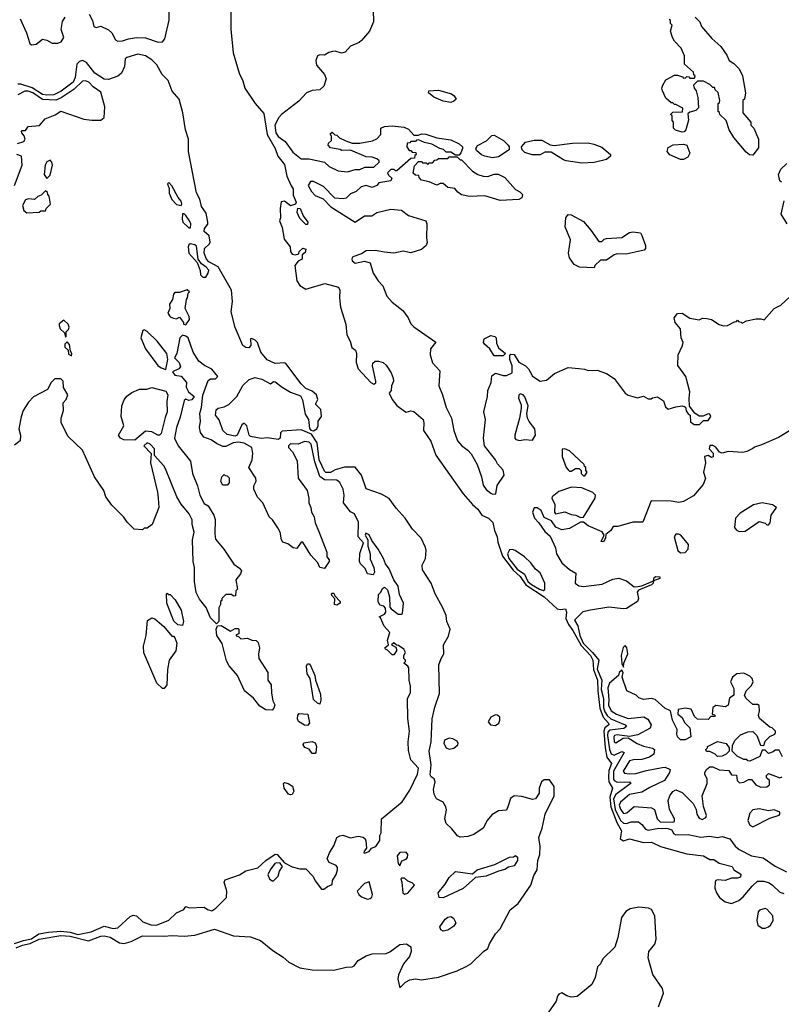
# Model space of a CAD drawing. Extents: x 2380107 to 2585170, y 384273 to 546161.
# Tile 283 of 331: x 2541948 to 2546889, y 471372 to 477760. Entities that reach past the tile are written whole.
import ezdxf

# ---------------------------------------------------------------- set-up
doc = ezdxf.new("R2010")
doc.units = 0

msp = doc.modelspace()

# ---------------------------------------------------------------- linework, layer by layer
at = {"layer": '0CON05XD'}
for points in [[(2543315.6, 477975), (2543318.4, 477698.4), (2543333.1, 477545), (2543371.9, 477411.9), (2543395, 477361.9), (2543407.9, 477315), (2543475, 477215.7), (2543531.9, 477151.9), (2543554.4, 477015), (2543604.5, 476925), (2543622.9, 476875), (2543665, 476820), (2543681.2, 476745), (2543708.3, 476681.7), (2543721.7, 476661.7), (2543721.7, 476621.7), (2543742.5, 476575), (2543736.7, 476563.3), (2543705, 476552.5), (2543665, 476582.5), (2543645, 476577.5), (2543636.7, 476535), (2543640, 476475), (2543634, 476455), (2543651.2, 476411.2), (2543663.3, 476335), (2543703.3, 476285), (2543704, 476255), (2543715, 476237.5), (2543736.7, 476233.3), (2543758.3, 476241.7), (2543760, 476255), (2543785, 476277.5), (2543805, 476270), (2543800.7, 476249.3), (2543780, 476235), (2543780, 476205), (2543755, 476192.5), (2543732.9, 476165), (2543745.4, 476065), (2543765, 476035.6), (2543805, 476012), (2543927.7, 476047.7), (2544015.8, 476025), (2544024.2, 476005), (2544022.5, 475955), (2544030, 475895), (2544064.3, 475784.3), (2544070.6, 475715), (2544092.9, 475675), (2544102, 475632), (2544127.5, 475615), (2544132.5, 475595), (2544130, 475535), (2544144.2, 475495), (2544225, 475405.8), (2544245, 475396), (2544257.3, 475402.7), (2544259.2, 475415), (2544236.2, 475515), (2544238.8, 475531.2), (2544255, 475543.3), (2544275, 475544), (2544306.2, 475535), (2544325, 475518), (2544358, 475468), (2544371.1, 475435), (2544372.5, 475415), (2544360, 475385), (2544358.8, 475355), (2544344.2, 475335.8), (2544364.6, 475295), (2544395, 475256.5), (2544445, 475220), (2544455.8, 475214.2), (2544485, 475222), (2544505, 475218), (2544565, 475166.7), (2544570.8, 475145), (2544567.1, 475095), (2544614.7, 475024.7), (2544647.8, 474935), (2544825, 474683.2), (2544885, 474613.6), (2544919.4, 474585), (2544945, 474546), (2544988.8, 474525), (2545018, 474498), (2545027.8, 474445), (2545045.3, 474405.2), (2545049.2, 474369.2), (2545079.8, 474279.8), (2545149, 474189), (2545195, 474147), (2545232.5, 474092.5), (2545351.1, 474015), (2545435, 473937.3), (2545455, 473933.5), (2545488.3, 473938.3), (2545494.7, 473915), (2545491.9, 473875), (2545508, 473835), (2545537.3, 473797.3), (2545589.7, 473699.7), (2545651.9, 473635), (2545666.4, 473605), (2545670.6, 473545), (2545696, 473475), (2545698.2, 473405), (2545712.4, 473292.4), (2545734, 473234), (2545768.2, 473195), (2545770, 473185), (2545744.6, 473165.4), (2545736.5, 473145), (2545746.4, 473035), (2545757.8, 472975), (2545787.5, 472935), (2545770.4, 472889.6), (2545766.7, 472845), (2545769.8, 472815), (2545794.7, 472775), (2545777.2, 472715), (2545782.8, 472652.8), (2545821.1, 472551.1), (2545853.1, 472496.9), (2545843.3, 472445), (2545865, 472432), (2545905, 472445.4), (2545995, 472422.3), (2546046.7, 472425), (2546105, 472395.8), (2546275, 472348), (2546385, 472336.2), (2546425, 472312.5), (2546451.7, 472311.7), (2546486.7, 472286.7), (2546570, 472265), (2546580, 472245), (2546626.1, 472216.1), (2546623, 472197), (2546605, 472190), (2546565, 472191.2), (2546525, 472176), (2546475, 472180), (2546464, 472176), (2546460, 472165), (2546457.5, 472125), (2546469.2, 472095), (2546487.5, 472065), (2546525, 472037.5), (2546565, 472026), (2546612.5, 472045), (2546641.7, 472068.3), (2546700.7, 472139.3), (2546735, 472170), (2546775, 472170), (2546809.6, 472159.5), (2546832.5, 472145), (2546879.3, 472099.3), (2546905, 472090)], [(2542398.5, 477795), (2542420.8, 477755), (2542430, 477715), (2542445, 477709.2), (2542475, 477717.8), (2542525, 477694), (2542545.2, 477675.2), (2542570, 477630), (2542585, 477620.5), (2542615, 477621.4), (2542654, 477636), (2542705, 477644.8), (2542765, 477642.8), (2542845.3, 477614.7), (2542875, 477615.4), (2542888.6, 477635), (2542916.8, 477756.8), (2542917.8, 477832.2)], [(2544241.7, 477821.7), (2544242.5, 477745), (2544218, 477685), (2544165.4, 477624.6), (2544149.3, 477610.7), (2544095, 477588.1), (2544060.4, 477549.6), (2544035, 477542.7), (2543995, 477554.5), (2543976.4, 477553.6), (2543952.8, 477547.2), (2543925, 477530), (2543895, 477530.8), (2543880, 477525), (2543870, 477495), (2543874, 477465), (2543924.3, 477405), (2543935.5, 477375.5), (2543921.1, 477328.9), (2543895.3, 477304.7), (2543845, 477300.8), (2543809.2, 477285), (2543758.7, 477231.3), (2543646.3, 477143.7), (2543630, 477125), (2543603.1, 477075), (2543610, 477025), (2543625, 477001.2), (2543670.2, 476970.2), (2543720.4, 476900.4), (2543775, 476856), (2543825, 476856), (2543925.8, 476835.8), (2543955, 476806.7), (2544015, 476780), (2544075, 476773.3), (2544125, 476786.7), (2544155, 476786.7), (2544187, 476803), (2544245, 476803.3), (2544280, 476835), (2544280, 476845), (2544265, 476857.5), (2544235, 476867.5), (2544195, 476870), (2544095, 476912.5), (2544035, 476910), (2544027, 476917), (2543965, 476927.5), (2543950, 476945), (2543951.7, 476958.3), (2543970, 476975), (2543970, 477005), (2543961.7, 477018.3), (2543975, 477030), (2543991.7, 477011.7), (2544005, 477010), (2544023, 476993), (2544063, 476973), (2544105, 476957.5), (2544155, 476957.5), (2544237, 476973), (2544265, 476987.5), (2544290, 477015), (2544290, 477055), (2544315, 477067.5), (2544365, 477070), (2544443, 477063), (2544469.3, 477049.3), (2544505, 477010), (2544535, 477010), (2544555, 477020), (2544583, 477017), (2544653.6, 476993.6), (2544745, 476980), (2544800, 476955), (2544820, 476935), (2544820, 476925), (2544810, 476895), (2544798.3, 476881.7), (2544775, 476880), (2544745, 476900), (2544715, 476900), (2544697, 476917), (2544673, 476923), (2544621.7, 476951.7), (2544575, 476962.5), (2544535, 476980), (2544521.7, 476978.3), (2544515, 476970), (2544485, 476970), (2544478.3, 476961.7), (2544461.7, 476958.3), (2544460, 476935), (2544475, 476910), (2544485, 476910), (2544495, 476900), (2544518.3, 476898.3), (2544520, 476885), (2544511.7, 476878.3), (2544508.3, 476861.7), (2544485, 476860), (2544395, 476780), (2544385, 476780), (2544377, 476787), (2544355, 476787.5), (2544333, 476767), (2544340.7, 476750.7), (2544361.7, 476731.7), (2544355.9, 476714.1), (2544278.3, 476701.7), (2544265.8, 476684.2), (2544235, 476672), (2544195, 476683.3), (2544164.1, 476675.9), (2544130, 476645), (2544095, 476628.8), (2544065, 476602), (2544046.4, 476596.4), (2543991.7, 476601.7), (2543918.3, 476678.3), (2543855, 476710), (2543835, 476710), (2543820, 476685), (2543840, 476645), (2543865, 476618), (2543917.1, 476597.1), (2543966.2, 476545), (2544125, 476446.7), (2544185, 476487.5), (2544232.3, 476487.7), (2544265, 476508.8), (2544355, 476531.2), (2544423.9, 476523.9), (2544469.7, 476489.7), (2544582.5, 476455), (2544590, 476435), (2544586, 476345), (2544592, 476315), (2544584, 476295), (2544555, 476269.2), (2544485, 476246.2), (2544435, 476257.5), (2544375, 476246), (2544315, 476252), (2544255, 476262.5), (2544195, 476260), (2544165, 476240), (2544109.3, 476220.7), (2544102.3, 476207.7), (2544104.2, 476195), (2544125, 476179.2), (2544185, 476193.8), (2544221.7, 476181.7), (2544241.9, 476115), (2544272.5, 476065), (2544302.7, 476032.7), (2544329.2, 475965), (2544365, 475927.5), (2544433.2, 475873.2), (2544468, 475825), (2544485, 475787.5), (2544505, 475766.7), (2544647.5, 475667.5), (2544613.8, 475625), (2544610.6, 475585), (2544625, 475534), (2544672.7, 475482.7), (2544666.7, 475385), (2544691.5, 475325), (2544713.6, 475243.6), (2544749.4, 475175), (2544764.4, 475094.4), (2544788.3, 475028.3), (2544815.6, 474995.6), (2544856.2, 474966.2), (2544877, 474943)], [(2541950, 477765), (2541992.9, 477675), (2542013.1, 477605), (2542025, 477597.5), (2542055, 477601.2), (2542095, 477632.5), (2542125, 477626.2), (2542158.3, 477608.3), (2542195, 477607.7), (2542217.1, 477615), (2542234.2, 477645), (2542218, 477695), (2542225, 477747.5), (2542243.3, 477775)], [(2546705, 476880), (2546683, 476883), (2546660.7, 476900.7), (2546580, 476995), (2546550, 477045), (2546530, 477105), (2546490, 477145), (2546488.3, 477158.3), (2546480, 477165), (2546480, 477215), (2546488.3, 477221.7), (2546490, 477235), (2546478.3, 477288.3), (2546460, 477305), (2546455, 477320), (2546445, 477320), (2546425, 477340), (2546385, 477360), (2546345, 477360), (2546320, 477335), (2546322.5, 477315), (2546337, 477297), (2546347.5, 477255), (2546351.7, 477188.3), (2546335, 477170), (2546295, 477160), (2546281.7, 477148.3), (2546287, 477107), (2546270, 477045), (2546258.3, 477031.7), (2546245, 477030), (2546203, 477043), (2546190, 477055), (2546190, 477095), (2546180, 477105), (2546180, 477135), (2546170, 477145), (2546185, 477160), (2546248.3, 477161.7), (2546250, 477185), (2546205, 477210), (2546195, 477210), (2546185, 477220), (2546175, 477220), (2546140.7, 477250.7), (2546117, 477297), (2546113.3, 477315), (2546120, 477335), (2546140.7, 477369.3), (2546195, 477400), (2546215, 477400), (2546248.3, 477388.3), (2546255, 477380), (2546268.3, 477381.7), (2546275, 477390), (2546288.3, 477388.3), (2546295, 477380), (2546325, 477380), (2546330, 477395), (2546321.7, 477401.7), (2546318.3, 477418.3), (2546261.7, 477471.7), (2546260, 477525), (2546240, 477575), (2546195, 477620), (2546182.5, 477645), (2546170, 477685), (2546180, 477725), (2546170, 477735), (2546170, 477755), (2546161.7, 477761.7)], [(2546330, 477775), (2546360, 477745), (2546370, 477715), (2546437, 477637), (2546497.5, 477585), (2546535, 477530), (2546550, 477495), (2546580, 477475), (2546615, 477440), (2546637.5, 477395), (2546657.5, 477285), (2546650, 477245), (2546640, 477235), (2546640, 477155), (2546690, 477095), (2546690, 477075), (2546710, 477055), (2546740, 476985), (2546741.7, 476928.3), (2546705, 476880)], [(2545113.8, 472653.8), (2545105, 472632.5), (2545055, 472627.1), (2545009.8, 472600.2), (2544981.4, 472565), (2544954.4, 472515.6), (2544895, 472474.2), (2544855, 472460.8), (2544805, 472456.7), (2544787.5, 472465), (2544751.2, 472511.2), (2544714.2, 472545), (2544705.7, 472575), (2544716.8, 472633.2), (2544713.2, 472653.2), (2544695, 472683.3), (2544651.2, 472705), (2544636.2, 472735), (2544632, 472765), (2544644.2, 472815), (2544635.8, 472835), (2544617, 472847), (2544611.1, 472861.1), (2544617.5, 472925), (2544604.4, 473015), (2544618, 473075), (2544624.5, 473225), (2544640.2, 473299.8), (2544670.6, 473389.4), (2544668.1, 473575), (2544681.4, 473615), (2544700, 473645), (2544698, 473705), (2544729.4, 473760.6), (2544740, 473805), (2544718, 473855), (2544714, 473895), (2544694, 473945), (2544644, 474034), (2544617.7, 474105), (2544561.1, 474191.1), (2544559.1, 474220.9), (2544581.4, 474265), (2544585.4, 474315), (2544581.5, 474335), (2544551.9, 474395), (2544495.6, 474455), (2544449.2, 474525), (2544390.4, 474590.4), (2544345, 474654.2), (2544295, 474682.5), (2544195, 474716.7), (2544164.3, 474805), (2544125, 474856), (2544055, 474856), (2543995, 474839.7), (2543965, 474821.2), (2543935, 474822.3), (2543925, 474830), (2543890.3, 474905), (2543876.7, 475015), (2543840.5, 475070.5), (2543775, 475099.2), (2543650, 475090), (2543640.9, 475079.1), (2543637.3, 475045), (2543625, 475036.5), (2543555, 475047.8), (2543515, 475041.7), (2543445, 475054.6), (2543436.9, 475065), (2543420.8, 475125), (2543405, 475141.2), (2543388.3, 475131.7), (2543358.6, 475065), (2543345, 475058.1), (2543295, 475068), (2543266, 475095), (2543242.7, 475162.7), (2543217.5, 475195), (2543221.7, 475228.3), (2543235, 475240), (2543275, 475247.5), (2543305, 475263.3), (2543356.2, 475315), (2543395, 475387.5), (2543436.7, 475425), (2543475, 475438.9), (2543518.3, 475428.3), (2543575, 475397.5), (2543595, 475412.5), (2543605, 475410), (2543650, 475375), (2543704.1, 475344.1), (2543769.7, 475319.7), (2543782.7, 475292.7), (2543800, 475200), (2543822.5, 475165), (2543827.6, 475107.6), (2543836.8, 475096.8), (2543853.1, 475093.1), (2543875.3, 475104.7), (2543884.4, 475125), (2543883.3, 475155), (2543906.9, 475185), (2543901.2, 475231.2), (2543867.5, 475265), (2543882.5, 475295), (2543872.5, 475325), (2543845, 475350), (2543805, 475367.5), (2543775, 475397.5), (2543675, 475528.6), (2543665, 475534.2), (2543605, 475530), (2543553.7, 475553.7), (2543512.7, 475602.7), (2543490.3, 475665), (2543475, 475680.4), (2543455, 475690.6), (2543445, 475688.8), (2543447.9, 475645), (2543435, 475630.7), (2543415, 475632.7), (2543394.7, 475645), (2543345, 475763.8), (2543320.8, 475865), (2543329.6, 475930.4), (2543321.5, 476005), (2543235, 476157.3), (2543175, 476188.7), (2543159.6, 476205), (2543144.3, 476245), (2543146.7, 476275), (2543178.9, 476305), (2543183.2, 476316.8), (2543177.9, 476357.9), (2543144.6, 476385), (2543146.9, 476405), (2543167.8, 476432.2), (2543169.4, 476445), (2543158.2, 476505), (2543127.9, 476547.9), (2543116.2, 476595), (2543095.3, 476635.3), (2543042.3, 476905), (2543042.3, 476985), (2543024.4, 477045), (2543007.4, 477155), (2542981.5, 477245), (2542937.5, 477295), (2542911.8, 477365), (2542871.5, 477405), (2542837.4, 477467.4), (2542805, 477499.4), (2542765, 477524.7), (2542715, 477535.8), (2542643.5, 477515), (2542633.1, 477505), (2542627.5, 477455), (2542608.2, 477411.9), (2542585, 477393.1), (2542525, 477372.3), (2542495, 477374.6), (2542435, 477413.1), (2542381.2, 477481.2), (2542354.7, 477494.7), (2542335, 477489.1), (2542319.1, 477470.9), (2542307.7, 477385), (2542294.8, 477355), (2542216.8, 477295), (2542168.5, 477271.5), (2542125, 477269.3), (2542096.4, 477275), (2542028.1, 477318.1), (2541955, 477341.6), (2541935, 477340.6)], [(2541933.6, 476956.4), (2541975, 476970), (2541982.5, 476985), (2541977, 477007), (2541962.5, 477025), (2541960, 477035), (2541965, 477040), (2541985, 477040), (2542003, 477067), (2542075.9, 477074.1), (2542113.9, 477116.1), (2542177.7, 477142.3), (2542215, 477166.7), (2542365, 477113.8), (2542415, 477106.7), (2542475, 477107.5), (2542496.2, 477125), (2542501.4, 477195), (2542475, 477290), (2542423.6, 477323.6), (2542396.7, 477355), (2542375, 477362.5), (2542355, 477360), (2542301.9, 477308.1), (2542218.1, 477251.9), (2542181.5, 477238.5), (2542095, 477242.7), (2542032.5, 477285), (2542003.6, 477296.4), (2541982, 477295), (2541935, 477271.5)], [(2544745, 477223.3), (2544695, 477230), (2544635, 477257.5), (2544600, 477285), (2544601.7, 477298.3), (2544665, 477302.5), (2544748.3, 477278.3), (2544766.4, 477266.4), (2544780, 477245), (2544765, 477230), (2544745, 477223.3)], [(2545015, 476863.3), (2544965, 476873.3), (2544943.9, 476883.9), (2544910.7, 476910.7), (2544907.5, 476925), (2544917, 476943), (2544976.1, 476973.9), (2545011.7, 477008.3), (2545025, 477010), (2545087.5, 476975), (2545116.1, 476946.1), (2545122.5, 476935), (2545122.5, 476915), (2545055, 476870), (2545015, 476863.3)], [(2545595, 476828.8), (2545493.9, 476843.9), (2545475, 476850), (2545395, 476900), (2545355, 476900), (2545325, 476882.5), (2545273.6, 476883.6), (2545225, 476897.5), (2545207.5, 476915), (2545202.5, 476935), (2545230, 476965), (2545285, 476977.5), (2545335, 476977.5), (2545388.3, 476948.3), (2545415, 476942.5), (2545535, 476958.8), (2545635, 476960), (2545673, 476953), (2545725, 476932.5), (2545780, 476885), (2545780, 476875), (2545755, 476852.5), (2545675, 476833.3), (2545595, 476828.8)], [(2546255, 476852.5), (2546235, 476852.5), (2546165, 476882.5), (2546147.5, 476905), (2546155, 476930), (2546187, 476947), (2546255, 476952.5), (2546276.4, 476946.4), (2546296.4, 476893.6), (2546283, 476867), (2546255, 476852.5)], [(2541913.8, 476685), (2541963.3, 476815), (2541960, 476875), (2541930, 476885)], [(2542125, 476730), (2542145, 476750), (2542160, 476815), (2542157.5, 476835), (2542145, 476847.5), (2542125, 476837.5), (2542113.8, 476815), (2542107.5, 476755), (2542125, 476730)], [(2545065, 476587.5), (2544965, 476616), (2544865, 476612.5), (2544814.2, 476624.2), (2544790.4, 476640.5), (2544770, 476665), (2544725, 476670), (2544696, 476696), (2544675, 476696.7), (2544655, 476686.7), (2544605, 476708.8), (2544555, 476717.5), (2544540, 476735), (2544538.3, 476748.3), (2544515, 476750), (2544500, 476765), (2544508.3, 476811.7), (2544535, 476840), (2544555, 476840), (2544561.7, 476831.7), (2544585, 476830), (2544595, 476820), (2544605, 476830), (2544625, 476830), (2544641.7, 476848.3), (2544655, 476850), (2544665, 476860), (2544725, 476860), (2544735, 476870), (2544785, 476870), (2544805, 476850), (2544815, 476850), (2544885, 476777.5), (2544920, 476755), (2544953.9, 476743.9), (2544985, 476742.5), (2545025, 476757.5), (2545053, 476757), (2545096.1, 476736.1), (2545165, 476657.5), (2545193, 476643), (2545210, 476625), (2545206.4, 476603.6), (2545185, 476593.8), (2545065, 476587.5)], [(2546890, 476705), (2546880, 476715), (2546870, 476755), (2546885, 476790), (2546923.6, 476826.4)], [(2542995, 476553.3), (2543000, 476565), (2542995, 476582.5), (2542975.7, 476605.7), (2542935, 476682.5), (2542915, 476702.5), (2542907.5, 476695), (2542917.5, 476665), (2542916.7, 476635), (2542935, 476592.5), (2542965, 476560), (2542995, 476553.3)], [(2541995, 476507.5), (2542075, 476510), (2542085, 476520), (2542115, 476520), (2542120, 476535), (2542147, 476563), (2542140, 476615), (2542130, 476625), (2542128.3, 476638.3), (2542115, 476650), (2542088.3, 476621.7), (2542065, 476612.5), (2542045, 476592.5), (2542005, 476597.5), (2541985, 476590), (2541966.7, 476555), (2541975, 476522.5), (2541995, 476507.5)], [(2546926.1, 476436.1), (2546887, 476497), (2546906.4, 476583.6)], [(2543815, 476430), (2543805, 476430), (2543765, 476470), (2543748.3, 476508.3), (2543753, 476537), (2543767.5, 476535), (2543786.4, 476486.4), (2543817.5, 476445), (2543815, 476430)], [(2543055, 476410), (2543058.8, 476435), (2543050, 476455), (2543025, 476490), (2543015, 476500), (2543005, 476500), (2543001.2, 476465), (2543006.4, 476446.4), (2543045, 476410), (2543055, 476410)], [(2545675, 476150), (2545580, 476155), (2545545, 476172.5), (2545513.8, 476215), (2545508.8, 476245), (2545520.7, 476330.7), (2545486.4, 476416.4), (2545490, 476475), (2545505, 476496.7), (2545525, 476493.3), (2545605, 476450), (2545652.5, 476395), (2545705, 476320), (2545725, 476320), (2545740, 476335), (2545755, 476340), (2545855, 476347.5), (2545905, 476380), (2545925, 476383.3), (2545975, 476376.7), (2545985, 476360), (2546007.5, 476295), (2546007.5, 476275), (2546000, 476265), (2545881.7, 476238.3), (2545825, 476240), (2545805, 476233.3), (2545755, 476200), (2545715, 476200), (2545680, 476165), (2545675, 476150)], [(2543155, 476090), (2543171.2, 476115), (2543174, 476135), (2543157.8, 476155), (2543126.5, 476176.5), (2543105.7, 476205.7), (2543095, 476290.8), (2543085, 476300), (2543054.2, 476305.8), (2543045, 476300), (2543040, 476285), (2543045.8, 476245.8), (2543100, 476185), (2543118.3, 476131.7), (2543120, 476105), (2543135, 476090), (2543155, 476090)], [(2543025, 475780), (2543050, 475815), (2543047.5, 475835), (2543022.5, 475885), (2543030, 475945), (2543037.5, 475955), (2543040, 475985), (2543050, 475995), (2543035, 476007.5), (2542985, 475990), (2542955, 475990), (2542945, 475980), (2542940, 475945), (2542920, 475915), (2542922.5, 475885), (2542910, 475855), (2542925, 475832.5), (2542945, 475822.5), (2542965, 475820), (2542985, 475830), (2543010, 475795), (2543010, 475785), (2543025, 475780)], [(2544877, 474943), (2544915.7, 474875), (2544943.5, 474795), (2544955, 474740), (2544975, 474711.4), (2545005, 474687.5), (2545018, 474682), (2545035.8, 474684.2), (2545045, 474737.5), (2545090, 474805), (2545085, 474836.7), (2545048.1, 474878.1), (2545034, 474905), (2544964.2, 474994.2), (2544956.2, 475045), (2544969.2, 475165), (2544960, 475215), (2544982.9, 475315), (2544986, 475355), (2545006.2, 475405), (2545011.7, 475448.3), (2545035, 475466.7), (2545085, 475451.2), (2545105, 475451.2), (2545141.7, 475468.3), (2545143.3, 475515), (2545127.5, 475555), (2545128.3, 475581.7), (2545135, 475590), (2545155, 475587.5), (2545185, 475537.5), (2545230, 475515), (2545248.8, 475495), (2545275, 475446.7), (2545325, 475413.8), (2545365, 475422), (2545417.5, 475465), (2545505, 475502.5), (2545575, 475496.7), (2545613, 475493), (2545635, 475483.3), (2545695, 475486.2), (2545753.8, 475463.8), (2545805, 475432.5), (2545876.1, 475336.1), (2545895, 475323.3), (2545955, 475306.7), (2545995, 475316.7), (2546025, 475300), (2546045, 475300), (2546053, 475307), (2546085, 475312.5), (2546125, 475287.5), (2546137.5, 475247.5), (2546155, 475232.5), (2546205, 475248.8), (2546245, 475253.8), (2546260, 475250), (2546267.5, 475245), (2546272.3, 475222.3), (2546285, 475202.5), (2546297.5, 475195), (2546300.7, 475150.7), (2546323, 475133), (2546357, 475133), (2546385, 475160), (2546415, 475160), (2546432.5, 475185), (2546425, 475200), (2546415, 475202.5), (2546381.7, 475188.3), (2546355, 475187.5), (2546327, 475207), (2546293, 475253), (2546290, 475305), (2546295.9, 475345.9), (2546268.8, 475445), (2546217, 475517), (2546218.8, 475585), (2546248.8, 475645), (2546251.2, 475665), (2546240, 475695), (2546233.9, 475753.9), (2546200, 475795), (2546194.1, 475825.9), (2546215, 475852.5), (2546245, 475856.7), (2546295, 475823.3), (2546355, 475812.5), (2546377, 475823), (2546405, 475821.2), (2546435, 475813.8), (2546485, 475782.5), (2546515, 475772.5), (2546540, 475775), (2546585, 475800), (2546598.3, 475801.7), (2546605, 475810), (2546611.7, 475801.7), (2546628.3, 475798.3), (2546635, 475790), (2546663, 475807), (2546725, 475820), (2546755, 475820), (2546777, 475813), (2546842.5, 475885), (2546885, 475907.5), (2546946.4, 475963.6)], [(2542245, 475700), (2542250, 475705), (2542250, 475735), (2542265, 475750), (2542268.8, 475765), (2542262.5, 475785), (2542235, 475810), (2542205, 475787.5), (2542203.3, 475775), (2542210, 475755), (2542238.3, 475728.3), (2542245, 475700)], [(2542895, 475490), (2542910, 475555), (2542903.3, 475595), (2542838.8, 475675), (2542775, 475736.7), (2542755, 475746.7), (2542746.4, 475743.6), (2542733.8, 475695), (2542764, 475625), (2542845, 475516.7), (2542865, 475500), (2542895, 475490)], [(2541915, 471765.9), (2541973.3, 471786.7), (2542025, 471796.5), (2542071.5, 471828.5), (2542135, 471839.1), (2542215, 471845.8), (2542275, 471839.7), (2542325, 471825.2), (2542411.5, 471841.5), (2542495, 471878.7), (2542555, 471863.8), (2542585, 471868.5), (2542665, 471940.8), (2542685, 471951.4), (2542705, 471946), (2542746.5, 471906.5), (2542798.6, 471888.6), (2542834.5, 471885.5), (2542915, 471918.1), (2542965, 471965.8), (2543012, 471988), (2543025, 472007.5), (2543047.7, 471997.7), (2543145, 472002.5), (2543166.7, 471986.7), (2543195, 471977.5), (2543220, 471995), (2543290, 472065), (2543292, 472105), (2543274.2, 472165), (2543280.3, 472179.7), (2543375, 472212), (2543415, 472238.6), (2543492.7, 472257.3), (2543545, 472305.8), (2543605, 472346.2), (2543617.5, 472345), (2543665, 472290), (2543715, 472263.8), (2543765, 472251.2), (2543805, 472250), (2543851.2, 472201.2), (2543865, 472172.5), (2543905, 472120), (2543921.7, 472118.3), (2543944, 472136), (2543975, 472150), (2543977.5, 472175), (2544000, 472215), (2544008.8, 472245), (2544009.3, 472259.3), (2544001.7, 472271.7), (2543955, 472291.2), (2543943.3, 472315), (2543958.8, 472355), (2543988.8, 472405), (2544005, 472453.3), (2544025, 472466), (2544045, 472468.8), (2544095, 472452), (2544146.4, 472463.6), (2544175.9, 472455.9), (2544190, 472445), (2544193.6, 472433.6), (2544197.5, 472385), (2544182.5, 472365), (2544180, 472355), (2544185, 472352.5), (2544215, 472362.5), (2544230, 472385), (2544257.5, 472395), (2544283.3, 472435), (2544283.6, 472466.4), (2544292.5, 472485), (2544296, 472575), (2544428.9, 472685), (2544479.1, 472760.9), (2544528.9, 472865), (2544534.3, 472905), (2544485, 472958.8), (2544469.4, 473019.4), (2544468.6, 473075), (2544477.8, 473145), (2544465.8, 473225.8), (2544463.6, 473353.6), (2544482.5, 473395), (2544484.2, 473435), (2544474.3, 473475), (2544472.5, 473555), (2544466.4, 473566.4), (2544440, 473585), (2544450, 473595), (2544450, 473605), (2544440, 473615), (2544440, 473635), (2544450, 473655), (2544440, 473675), (2544405, 473700), (2544391.7, 473701.7), (2544375, 473717.5), (2544360, 473705), (2544388.3, 473688.3), (2544392.5, 473675), (2544392.5, 473665), (2544375, 473640), (2544365, 473640), (2544335, 473670), (2544320, 473675), (2544317.5, 473685), (2544340, 473705), (2544333.3, 473735), (2544350, 473785), (2544313.3, 473825), (2544288.3, 473878.3), (2544280, 473885), (2544315, 473902.5), (2544322.5, 473915), (2544321.7, 473941.7), (2544310, 473955), (2544285, 473962.5), (2544273.3, 473985), (2544275, 474030), (2544290, 474045), (2544300.7, 474069.3), (2544315, 474077.5), (2544335, 474060), (2544346.2, 474015), (2544348.3, 473948.3), (2544357, 473937), (2544403.9, 473903.9), (2544425, 473902.5), (2544431.7, 473908.3), (2544437.5, 473975), (2544411.7, 474031.7), (2544404, 474085), (2544376, 474125), (2544345, 474196.7), (2544320.6, 474230.6), (2544308.6, 474265), (2544274, 474325), (2544231.7, 474381.7), (2544215, 474417.5), (2544192.5, 474427.5), (2544190, 474415), (2544207.5, 474385), (2544206.7, 474345), (2544222, 474295), (2544220.7, 474259.3), (2544246.4, 474206.4), (2544250, 474175), (2544241.7, 474158.3), (2544204, 474164), (2544188.3, 474198.3), (2544159.3, 474229.3), (2544153.3, 474245), (2544153.9, 474296.1), (2544177.5, 474365), (2544143.3, 474405), (2544145, 474500), (2544120, 474555), (2544095, 474566.7), (2544048.8, 474625), (2544053.3, 474675), (2544046.7, 474715), (2544025, 474756.7), (2544005, 474773.3), (2543925, 474774.2), (2543895.3, 474795.3), (2543862, 474892), (2543839.6, 475005), (2543825, 475019.4), (2543796.1, 475023.9), (2543755, 475005.5), (2543705, 475008.1), (2543692, 474995), (2543691.2, 474985), (2543716.7, 474956.7), (2543747.3, 474897.3), (2543754.2, 474785), (2543812.5, 474705), (2543823.6, 474656.4), (2543823.3, 474625), (2543836.7, 474595), (2543840, 474565), (2543858.8, 474535), (2543863.8, 474495), (2543889.2, 474439.2), (2543940, 474305), (2543941.2, 474275), (2543956.7, 474255), (2543956.7, 474245), (2543925, 474200), (2543895, 474206.2), (2543882, 474235), (2543836, 474285), (2543785, 474370), (2543775, 474370), (2543745, 474330), (2543723, 474333), (2543688.3, 474358.3), (2543655, 474370), (2543646.2, 474385), (2543636.7, 474435), (2543622.7, 474462.7), (2543588.8, 474515), (2543566, 474535), (2543525.7, 474625.7), (2543491.2, 474661.2), (2543466.2, 474715), (2543466.2, 474735), (2543481.2, 474765), (2543480, 474785), (2543433.8, 474855), (2543457.1, 474905), (2543460, 474945), (2543453.8, 474985), (2543405, 475011.9), (2543367.8, 475017.8), (2543332, 475015), (2543285, 474990.8), (2543265, 474991.8), (2543225, 475009.2), (2543191.2, 475035), (2543141.5, 475051.5), (2543120.7, 475080.7), (2543114.2, 475115), (2543120, 475155), (2543116.5, 475205), (2543126.9, 475243.1), (2543135.4, 475324.6), (2543170.9, 475419.1), (2543185, 475428.8), (2543219.2, 475430.8), (2543232.5, 475445), (2543195, 475492.5), (2543146.4, 475516.4), (2543110, 475545), (2543073, 475603), (2543040, 475695), (2543025, 475707.5), (2543005, 475712.5), (2542987.5, 475695), (2542966.4, 475593.6), (2542952.5, 475565), (2542982.5, 475535), (2542991.7, 475508.3), (2542980, 475495), (2542940, 475475), (2542955, 475452.5), (2542996.4, 475446.4), (2543030, 475405), (2543027.5, 475375), (2543042.5, 475345), (2543080, 475315), (2543065, 475292.5), (2543045, 475290), (2543025, 475297.5), (2543015, 475290), (2542988, 475182), (2542964.4, 475114.4), (2542952, 475045), (2542975.9, 474995.9), (2543056.1, 474896.1), (2543070, 474815), (2543101.2, 474735), (2543116.7, 474675), (2543145, 474620), (2543170, 474605), (2543183.6, 474583.6), (2543207.5, 474545), (2543216.1, 474516.1), (2543213.8, 474425), (2543219.3, 474389.3), (2543272.5, 474325), (2543337, 474227), (2543375, 474202.5), (2543386.2, 474185), (2543380, 474165), (2543350, 474125), (2543360, 474065), (2543350, 474055), (2543348.3, 474021.7), (2543335, 474020), (2543321.7, 474031.7), (2543285, 474030), (2543260, 474005), (2543258.3, 473991.7), (2543250, 473985), (2543250, 473965), (2543240, 473945), (2543240, 473855), (2543225, 473840), (2543185, 473880), (2543157, 473947), (2543115, 474000), (2543093.6, 474043.6), (2543082.5, 474115), (2543082.5, 474205), (2543073.3, 474245), (2543068.8, 474385), (2543078.8, 474435), (2543067.5, 474485), (2543067.5, 474515), (2543047.5, 474555), (2542996.4, 474616.4), (2542966.7, 474665), (2542893.3, 474845), (2542882.5, 474865), (2542821.7, 474931.7), (2542822.5, 474975), (2542795, 475006), (2542775, 475014), (2542753.3, 474995), (2542800, 474945), (2542797.5, 474885), (2542842.5, 474695), (2542846.7, 474655), (2542850, 474595), (2542807.5, 474485), (2542775, 474460), (2542755, 474460), (2542745, 474450), (2542690, 474455), (2542645, 474500), (2542623, 474533), (2542545, 474610), (2542507.5, 474665), (2542493.3, 474705), (2542433.9, 474793.9), (2542356.1, 474966.1), (2542263.3, 475055), (2542217.5, 475145), (2542217.5, 475175), (2542232.5, 475225), (2542230, 475275), (2542250, 475295), (2542260, 475325), (2542233, 475373), (2542230, 475415), (2542215, 475430), (2542175, 475430), (2542152.5, 475405), (2542129.3, 475360.7), (2542037, 475313), (2542005, 475277.5), (2541970, 475225), (2541957, 475183), (2541943.3, 475105), (2541952.5, 475065), (2541951.7, 475028.3), (2541915, 475000)], [(2545085, 475580), (2545025, 475580), (2544997.5, 475625), (2544962.5, 475655), (2544957.5, 475665), (2544961.7, 475688.3), (2545005, 475710), (2545030, 475705), (2545038.8, 475695), (2545041.7, 475661.7), (2545055, 475630), (2545100, 475595), (2545085, 475580)], [(2542285, 475580), (2542286.7, 475595), (2542278.3, 475608.3), (2542271.7, 475651.7), (2542255, 475670), (2542240, 475655), (2542240, 475635), (2542262.5, 475615), (2542265, 475590), (2542285, 475580)], [(2542695, 475031.4), (2542624.2, 475035), (2542602.9, 475045), (2542588, 475065), (2542623.1, 475125), (2542605.3, 475185), (2542610, 475255), (2542625, 475292.9), (2542643, 475317), (2542675, 475340), (2542725, 475363.3), (2542773.6, 475363.6), (2542805, 475372.5), (2542895, 475350.5), (2542908.2, 475325), (2542903.1, 475283.1), (2542905.4, 475215), (2542890.9, 475179.1), (2542865, 475074.6), (2542855, 475064), (2542845, 475063.5), (2542805, 475085.9), (2542765, 475090.9), (2542695, 475031.4)], [(2545189.3, 475029.3), (2545225, 475036.2), (2545275, 475032.5), (2545293.3, 475065), (2545288.8, 475105), (2545252.5, 475152.5), (2545243.3, 475175), (2545238, 475205), (2545246.2, 475255), (2545225, 475312.5), (2545215, 475326.7), (2545195, 475332.5), (2545186.4, 475323.6), (2545184, 475305), (2545201.2, 475261.2), (2545201.7, 475238.3), (2545191.2, 475175), (2545160, 475065), (2545160, 475045), (2545166.4, 475036.4), (2545189.3, 475029.3)], [(2546951.7, 475098.3), (2546870.7, 475049.3), (2546759.6, 475000.5), (2546715, 474987.5), (2546705, 474977.5), (2546665, 474957.5), (2546638.3, 474951.7), (2546545, 474957.5), (2546505, 474946.7), (2546487.5, 474955), (2546465, 474986.7), (2546445, 474997.5), (2546425, 474997.5), (2546420, 474975), (2546447, 474947), (2546447, 474923), (2546435, 474920), (2546415, 474932.5), (2546390, 474925), (2546396.7, 474885), (2546383.8, 474825), (2546396.4, 474783.6), (2546382.5, 474745), (2546319.6, 474670.5), (2546255, 474633.3), (2546225, 474626.7), (2546175, 474636.2), (2546045, 474637.5), (2545991.2, 474498.8), (2545925, 474500), (2545828.3, 474471.7), (2545798.3, 474471.7), (2545782.5, 474445), (2545750, 474420), (2545747.5, 474395), (2545735, 474373.3), (2545720, 474375), (2545740, 474415), (2545726.4, 474436.4), (2545635, 474476.7), (2545605, 474500), (2545585, 474500), (2545515, 474458.8), (2545465, 474451.2), (2545425, 474466.7), (2545397.7, 474507.7), (2545350.7, 474530.7), (2545330, 474575), (2545305, 474593.3), (2545285, 474593.3), (2545274.2, 474565), (2545286.7, 474526.7), (2545316.4, 474496.4), (2545355, 474440), (2545388.8, 474408.8), (2545423.9, 474333.9), (2545431.2, 474295), (2545465.4, 474235.4), (2545515, 474192.5), (2545555, 474170), (2545552.5, 474105), (2545575, 474086.7), (2545605, 474082.5), (2545727.3, 474097.3), (2545795, 474130.8), (2545835, 474135.7), (2545885, 474119.4), (2545935, 474081.2), (2545957.7, 474082.3), (2545982.9, 474087.1), (2546060, 474120), (2546065, 474140), (2546075, 474147.5), (2546100, 474145), (2546100, 474135), (2546060, 474120), (2546057.5, 474105), (2546045.7, 474094.3), (2545961.7, 474058.3), (2545954.2, 474045), (2545962, 474005), (2545956.2, 473985), (2545885, 473940), (2545865, 473936.9), (2545769.3, 473949.3), (2545650.1, 473929.9), (2545601.8, 473918.2), (2545548, 473865), (2545567.9, 473827.9), (2545582.6, 473765), (2545602.7, 473715), (2545664.9, 473654.9), (2545704.2, 473605), (2545695, 473546), (2545724.2, 473475), (2545720.8, 473415), (2545734.3, 473355), (2545735.1, 473295.1), (2545745, 473268.6), (2545759.1, 473245), (2545782.3, 473225), (2545875.5, 473185), (2545885.4, 473175), (2545868.2, 473161.8), (2545775, 473150.3), (2545762.8, 473137.2), (2545760.8, 473115), (2545773.2, 473025), (2545785, 472997.3), (2545805, 472988.2), (2545855, 473013.1), (2545870, 473005), (2545801.2, 472885), (2545799.6, 472835), (2545805, 472824.7), (2545824.1, 472814.1), (2545904.3, 472814.3), (2545912.5, 472805), (2545908.6, 472801.4), (2545815, 472732.9), (2545799.1, 472705), (2545810.9, 472635), (2545845, 472565.2), (2545865, 472547.6), (2545884.1, 472545.9), (2545915, 472556.4), (2545962.5, 472555), (2545985, 472538), (2546008, 472508), (2546025, 472501.2), (2546094.9, 472515.1), (2546153.2, 472513.3), (2546178.6, 472505), (2546189.2, 472479.2), (2546205, 472471.9), (2546285, 472474.6), (2546367, 472457), (2546423.1, 472463.1), (2546475, 472453.8), (2546505, 472461.1), (2546555, 472446.2), (2546588.8, 472398.8), (2546616.1, 472376.1), (2546695, 472334.6), (2546771.7, 472321.7), (2546848.7, 472268.7), (2546922.3, 472232.3)], [(2545615, 474800), (2545630, 474825), (2545620, 474835), (2545620, 474855), (2545611.7, 474861.7), (2545610, 474875), (2545515, 474963.3), (2545485, 474976.2), (2545467, 474973), (2545468, 474925), (2545493.3, 474855), (2545505, 474840), (2545515, 474830), (2545525, 474830), (2545553, 474847), (2545577, 474847), (2545590, 474835), (2545590, 474815), (2545605, 474800), (2545615, 474800)], [(2543295, 474740), (2543265, 474740), (2543253, 474763), (2543260, 474795), (2543275, 474810), (2543281.7, 474801.7), (2543295, 474800), (2543306.4, 474786.4), (2543307.5, 474755), (2543295, 474740)], [(2545585, 474530), (2545605, 474532.5), (2545682, 474655), (2545683.3, 474675), (2545665, 474693.3), (2545595, 474723.3), (2545527, 474727), (2545445, 474699.2), (2545402.5, 474665), (2545400, 474655), (2545418.8, 474615), (2545417.5, 474565), (2545423.8, 474553.8), (2545485, 474566.7), (2545525, 474550), (2545555, 474546.2), (2545585, 474530)], [(2546615, 474439.2), (2546655, 474442.5), (2546745, 474503.3), (2546783.6, 474493.6), (2546795, 474482.5), (2546806.4, 474483.6), (2546816.7, 474495), (2546823.3, 474545), (2546857.5, 474595), (2546831.7, 474611.7), (2546765, 474626), (2546708.3, 474611.7), (2546621.4, 474558.5), (2546590.6, 474525), (2546585.8, 474465), (2546595, 474450), (2546615, 474439.2)], [(2546235, 474300), (2546265, 474304), (2546284, 474325), (2546286, 474355), (2546235.9, 474415.9), (2546223, 474423), (2546205, 474422.5), (2546194, 474405), (2546216.7, 474315), (2546235, 474300)], [(2545345, 474057.3), (2545355, 474062), (2545354.5, 474104.5), (2545325, 474170.8), (2545294.7, 474194.7), (2545264.5, 474235), (2545222.9, 474275), (2545161.2, 474315), (2545145, 474321.9), (2545125, 474320), (2545112.7, 474295), (2545122, 474265), (2545174.8, 474195), (2545221.8, 474161.8), (2545245.3, 474115), (2545267.8, 474095), (2545320, 474065), (2545345, 474057.3)], [(2543005, 473830), (2542973, 473833), (2542948.3, 473858.3), (2542902.5, 473975), (2542900, 474035), (2542905, 474040), (2542911.7, 474031.7), (2542925, 474030), (2542957.5, 473995), (2542995, 473930), (2543010, 473855), (2543005, 473830)], [(2544005, 473962.5), (2543990, 473965), (2543991.7, 474001.7), (2543972.5, 474025), (2543970, 474035), (2543975, 474040), (2543985, 474040), (2543991.7, 474021.7), (2544026.7, 473985), (2544027.5, 473975), (2544005, 473962.5)], [(2542885, 473420), (2542875, 473420), (2542837.5, 473455), (2542752.3, 473652.3), (2542752, 473695), (2542769.2, 473765), (2542777, 473863), (2542805, 473880), (2542825, 473872.5), (2542855, 473847.5), (2542883, 473823), (2542935, 473760), (2542945, 473760), (2542955, 473750), (2542967.5, 473715), (2542960, 473665), (2542917.5, 473605), (2542906.7, 473545), (2542902.5, 473445), (2542885, 473420)], [(2543585, 473280), (2543545, 473283.3), (2543506.4, 473306.4), (2543465, 473357.5), (2543406.4, 473406.4), (2543361.2, 473505), (2543307.7, 473567.7), (2543290.4, 473600.5), (2543261.7, 473711.7), (2543227.5, 473765), (2543222.5, 473805), (2543231.7, 473828.3), (2543255, 473830), (2543315, 473792.5), (2543345, 473810), (2543365, 473810), (2543370, 473805), (2543370, 473775), (2543351.7, 473768.3), (2543351.7, 473761.7), (2543368.3, 473758.3), (2543383, 473743), (2543425, 473747.5), (2543455, 473733.3), (2543481.7, 473731.7), (2543495, 473720), (2543503.3, 473685), (2543496.4, 473643.6), (2543498.8, 473615), (2543557.5, 473525), (2543557.5, 473475), (2543580, 473445), (2543580.7, 473390.7), (2543590.7, 473340.7), (2543602.5, 473315), (2543597, 473293), (2543585, 473280)], [(2545865, 473560), (2545867.5, 473585), (2545893.3, 473645), (2545887.5, 473685), (2545875, 473700), (2545863.6, 473686.4), (2545850, 473635), (2545853.9, 473583.9), (2545865, 473560)], [(2543895, 473320), (2543880, 473325), (2543855, 473350), (2543832.5, 473485), (2543813.3, 473515), (2543807.5, 473565), (2543815, 473580), (2543825, 473580), (2543835, 473570), (2543863.3, 473505), (2543866.7, 473475), (2543900, 473385), (2543902.5, 473345), (2543895, 473320)], [(2546897, 472977), (2546875, 473020), (2546848.3, 473021.7), (2546835, 473010), (2546805, 473000), (2546785, 473020), (2546765, 473020), (2546749.3, 472980.7), (2546685, 472950), (2546671.7, 472951.7), (2546665, 472960), (2546645, 472960), (2546601.7, 472981.7), (2546570, 473015), (2546571.7, 473051.7), (2546587, 473083), (2546625, 473120), (2546670.7, 473139.3), (2546705, 473142.5), (2546730, 473115), (2546753.6, 473053.6), (2546775, 473050), (2546785, 473080), (2546815, 473110), (2546846.4, 473123.6), (2546850, 473135), (2546850, 473145), (2546830, 473165), (2546815, 473170), (2546746.4, 473226.4), (2546740, 473245), (2546747.5, 473275), (2546745, 473310), (2546735, 473317.5), (2546705, 473317.5), (2546660, 473355), (2546650, 473375), (2546660, 473405), (2546695, 473440), (2546706, 473465), (2546698.8, 473485), (2546685, 473500), (2546645, 473520), (2546600, 473515), (2546572.5, 473495), (2546560, 473465), (2546581.7, 473421.7), (2546581.7, 473378.3), (2546551.7, 473358.3), (2546545, 473312.5), (2546525, 473302.5), (2546465, 473310), (2546445, 473297.5), (2546440, 473255), (2546455, 473250), (2546460, 473245), (2546455, 473240), (2546431.7, 473238.3), (2546415, 473220), (2546345, 473222.5), (2546325, 473240), (2546305, 473287.5), (2546265, 473293.3), (2546220, 473285), (2546217.5, 473255), (2546245, 473232.5), (2546260.7, 473200.7), (2546296.4, 473166.4), (2546301.7, 473108.3), (2546265, 473087.5), (2546235, 473087.5), (2546216.4, 473106.4), (2546210, 473125), (2546213.3, 473155), (2546182.5, 473215), (2546170, 473275), (2546132.7, 473292.7), (2546069.6, 473349.5), (2546045, 473356), (2545995, 473348.8), (2545965, 473360.8), (2545946.8, 473376.8), (2545886.4, 473406.4), (2545856.7, 473495), (2545862.5, 473525), (2545855, 473540), (2545837.5, 473525), (2545832.5, 473505), (2545774.3, 473455), (2545762.7, 473425), (2545770.6, 473349.4), (2545767.1, 473312.9), (2545785.6, 473275), (2545819.2, 473255), (2545895, 473226.2), (2545997, 473237), (2546022.1, 473222.1), (2546044, 473185), (2546037.1, 473162.9), (2545958.9, 473121.1), (2545905, 473110), (2545825, 473120), (2545806.2, 473115), (2545802.1, 473107.9), (2545804.6, 473075), (2545815, 473067.5), (2545862.3, 473097.7), (2545895, 473100), (2545953.3, 473065), (2545995, 473047.1), (2546054.1, 473034.1), (2546066.2, 473025), (2546061.2, 472995), (2546033.3, 472975), (2545985, 472961.1), (2545930.9, 472959.1), (2545905, 472950.6), (2545862.9, 472885), (2545870.7, 472870.7), (2545902.8, 472867.2), (2545945, 472868.5), (2546015, 472889.6), (2546115, 472909.2), (2546135, 472910), (2546166.7, 472895), (2546163.3, 472875), (2546130, 472825), (2546035, 472779.5), (2545985, 472747.3), (2545905, 472733.1), (2545845, 472684.2), (2545836.4, 472665), (2545845, 472637.5), (2545865, 472609.4), (2545887.5, 472615), (2545935, 472656), (2546047, 472647), (2546065.8, 472635.8), (2546084.4, 472575), (2546102.5, 472555), (2546185, 472553.1)], [(2543815, 473180), (2543795, 473182.5), (2543756.4, 473206.4), (2543750, 473225), (2543753, 473247), (2543761.7, 473258.3), (2543817.5, 473255), (2543827.5, 473195), (2543815, 473180)], [(2545035, 473180.8), (2545056, 473195), (2545063.8, 473215), (2545062.5, 473235), (2545047.7, 473247.7), (2545035, 473250), (2545005, 473233.8), (2544986.7, 473205), (2545002.5, 473185), (2545035, 473180.8)], [(2543865, 473000), (2543845, 473000), (2543826.4, 473026.4), (2543797, 473037), (2543787.5, 473055), (2543791.7, 473068.3), (2543845, 473077.5), (2543865, 473067.5), (2543872.5, 473045), (2543870, 473005), (2543865, 473000)], [(2544735, 473027.5), (2544765, 473034.2), (2544790, 473055), (2544793.3, 473065), (2544785, 473080), (2544757.5, 473095), (2544735, 473098.6), (2544704.4, 473085.6), (2544699.2, 473065), (2544715, 473036.2), (2544735, 473027.5)], [(2546475, 472980), (2546460, 472995), (2546425, 473012.5), (2546403, 473013), (2546400, 473025), (2546410, 473035), (2546410, 473045), (2546475, 473077.5), (2546530, 473065), (2546550, 473035), (2546550, 473015), (2546530, 472995), (2546505, 472982.5), (2546475, 472980)], [(2546185, 472553.1), (2546195, 472557.5), (2546195.7, 472575), (2546162.9, 472635), (2546155.8, 472694.2), (2546165.8, 472724.2), (2546185, 472752.5), (2546205, 472763.3), (2546245, 472746.2), (2546317.5, 472675), (2546336, 472636), (2546340, 472605), (2546355, 472580), (2546375, 472571.2), (2546400, 472585), (2546403, 472597), (2546383.3, 472655), (2546376.4, 472723.6), (2546408, 472805), (2546408.8, 472835), (2546393, 472863), (2546392.5, 472875), (2546402.5, 472895), (2546425, 472912.5), (2546445, 472913.3), (2546485, 472892.5), (2546548.3, 472888.3), (2546565, 472860), (2546598.3, 472858.3), (2546603, 472823), (2546618.3, 472808.3), (2546646.4, 472813.6), (2546675, 472830), (2546695, 472830), (2546722.5, 472795), (2546755, 472780), (2546795, 472783.3), (2546812.5, 472795), (2546812.5, 472825), (2546795, 472840), (2546790, 472855), (2546805, 472870), (2546879.3, 472840.7), (2546895, 472847.5)], [(2541925, 471738.2), (2541965.5, 471755), (2542015, 471765.9), (2542075, 471795.5), (2542215, 471817.6), (2542275, 471813.8), (2542395, 471783.5), (2542473.8, 471815), (2542495, 471816), (2542535, 471806.9), (2542595, 471770.8), (2542625, 471767.4), (2542671.5, 471778.5), (2542745, 471816), (2542885, 471813.6), (2542935, 471818.8), (2543015, 471813.5), (2543085, 471821.3), (2543210.9, 471859.1), (2543335, 471816.3), (2543445, 471810.2), (2543509.3, 471785), (2543591, 471721), (2543658.1, 471678.1), (2543694.6, 471644.6), (2543765, 471609.2), (2543845.9, 471595.9), (2543985, 471593.5), (2544065, 471612.5), (2544105, 471615.8), (2544117.6, 471622.4), (2544143.2, 471656.8), (2544195, 471687.1), (2544235, 471698.6), (2544325, 471701.9), (2544348.1, 471711.9), (2544415, 471760), (2544457.5, 471765), (2544485.8, 471745), (2544488.6, 471715), (2544477, 471683), (2544436.9, 471635), (2544406.1, 471563.9), (2544400, 471535), (2544415, 471480), (2544450, 471515), (2544478.3, 471531.7), (2544515, 471537.5), (2544555, 471531.9), (2544665, 471549.1), (2544785, 471588.6), (2544845, 471617.1), (2544875, 471634.2), (2544956.1, 471713.9), (2544985.5, 471734.4), (2544996, 471765), (2545035, 471830), (2545065, 471862.5), (2545130, 471985), (2545182, 472025), (2545264, 472145), (2545282.9, 472207.1), (2545305.8, 472245), (2545309.4, 472305), (2545321.9, 472345), (2545325.5, 472395), (2545315.7, 472455), (2545337.5, 472515), (2545356.7, 472605), (2545414.6, 472725), (2545415.3, 472785.3), (2545385, 472828.1), (2545351.3, 472828.7), (2545333.8, 472815), (2545318.8, 472775), (2545318.8, 472741.2), (2545294.2, 472705.8), (2545275, 472701.4), (2545205, 472719.4), (2545155, 472723.8), (2545133, 472707), (2545113.8, 472653.8)], [(2543705, 472730), (2543692.5, 472735), (2543663.3, 472775), (2543660, 472805), (2543665, 472810), (2543690, 472805), (2543717.3, 472787.3), (2543726.7, 472755), (2543715, 472733.3), (2543705, 472730)], [(2546705, 472523.3), (2546815, 472580), (2546875, 472600), (2546880, 472605), (2546878.3, 472618.3), (2546843, 472633), (2546805, 472627.5), (2546745, 472640), (2546705, 472633.3), (2546685, 472612.5), (2546672.5, 472565), (2546685, 472533.3), (2546705, 472523.3)], [(2544415, 472270), (2544427, 472303), (2544455, 472313.3), (2544463.3, 472325), (2544466.2, 472345), (2544455, 472358.8), (2544414.1, 472355.9), (2544397.5, 472335), (2544402.5, 472285), (2544415, 472270)], [(2544695, 472062.2), (2544668.8, 472065), (2544661.9, 472095), (2544708.5, 472151.5), (2544735, 472195.7), (2544775, 472234.2), (2544885, 472218.8), (2544915, 472244.3), (2545030.8, 472279.2), (2545125, 472326), (2545151.7, 472328.3), (2545165, 472336.7), (2545177, 472327), (2545177.5, 472305), (2545155, 472270), (2545118.3, 472261.7), (2545095, 472246.7), (2545055, 472236.7), (2544975, 472203.8), (2544905, 472194), (2544825.9, 472124.1), (2544695, 472062.2)], [(2543595, 472172.5), (2543625, 472202.5), (2543633.3, 472235), (2543652.5, 472265), (2543637, 472287), (2543615, 472290), (2543602.5, 472285), (2543573.3, 472245), (2543558.3, 472211.7), (2543567.5, 472185), (2543585, 472172.5), (2543595, 472172.5)], [(2544205, 472053.3), (2544222.5, 472057.5), (2544232.5, 472067.5), (2544236.2, 472085), (2544215, 472167.5), (2544184.2, 472155.8), (2544137.5, 472105), (2544147.5, 472085), (2544165, 472070), (2544205, 472053.3)], [(2544445, 472087.5), (2544465, 472093.8), (2544510, 472145), (2544495, 472160), (2544465, 472170), (2544445, 472190), (2544425, 472190), (2544420, 472185), (2544427.5, 472165), (2544433.3, 472095), (2544445, 472087.5)], [(2546091.5, 471355), (2546125.5, 471445), (2546117.8, 471475), (2546055.4, 471565), (2546025.5, 471674.5), (2546030, 471715), (2546067.9, 471762.1), (2546076.8, 471795), (2546067.9, 471945), (2546047.1, 471987.1), (2546027.5, 471995), (2545965, 472001.3), (2545909.1, 471990.9), (2545880.6, 471975), (2545853.1, 471935), (2545827.5, 471805), (2545807.9, 471742.1), (2545732, 471668), (2545716.1, 471633.9), (2545695.7, 471614.3), (2545680.8, 471545), (2545659.3, 471500.7), (2545565, 471423.8), (2545525, 471418.8), (2545496.4, 471426.4), (2545465, 471446.7), (2545445, 471437.5), (2545435.8, 471425), (2545427.5, 471392.5), (2545375, 471314.2)], [(2546785, 471866), (2546805, 471874.2), (2546818.8, 471885), (2546836.2, 471915), (2546833.3, 471945), (2546795, 471990), (2546785, 471993.3), (2546747.5, 471982.5), (2546738.3, 471971.7), (2546730, 471915), (2546736.4, 471886.4), (2546765, 471866.7), (2546785, 471866)], [(2544695, 471846.2), (2544680, 471855), (2544674.2, 471875), (2544708, 471925), (2544725, 471937.5), (2544745, 471941.2), (2544761.7, 471931.7), (2544778.3, 471901.7), (2544765, 471880), (2544725, 471852), (2544695, 471846.2)]]:
    msp.add_lwpolyline(points, dxfattribs=at)

doc.saveas('drawing.dxf')
